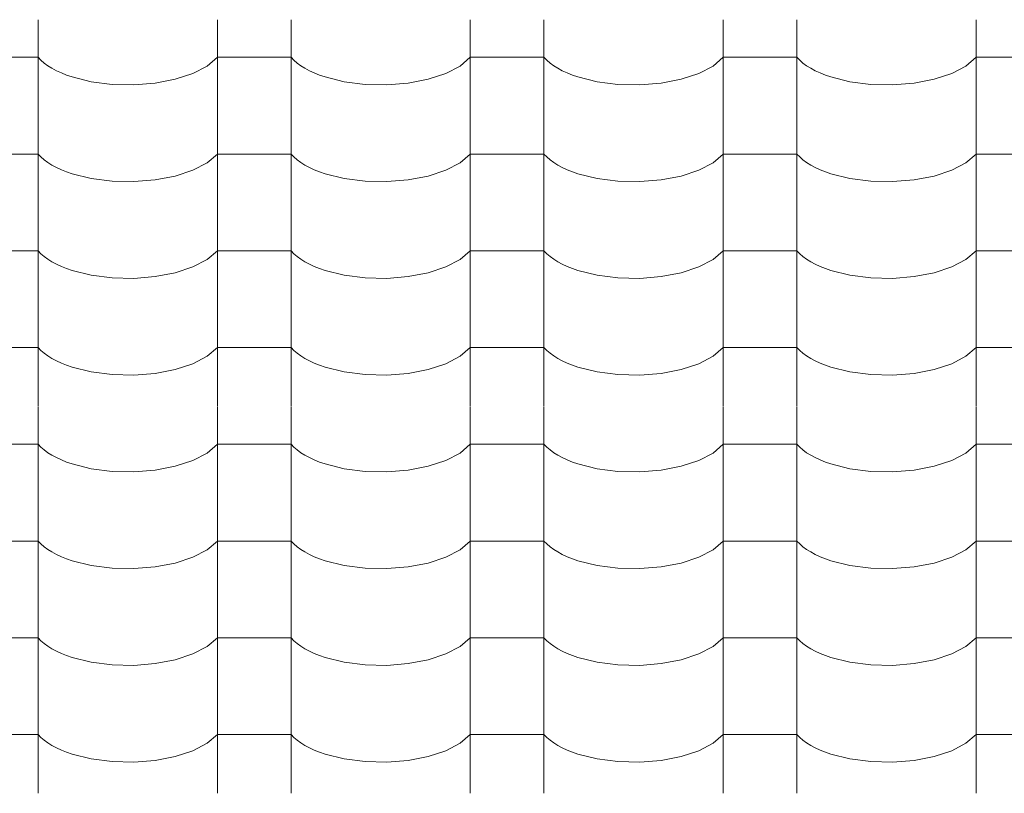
# Model space of a CAD drawing. Header units: millimetres. Extents: x -36478 to 31050, y -14815 to 11827.
# Tile 334 of 656: x -12736 to -12093, y 9419 to 9923. Entities that reach past the tile are written whole.
import ezdxf

# ---------------------------------------------------------------- set-up
doc = ezdxf.new("R2010")
doc.units = ezdxf.units.MM
doc.header["$MEASUREMENT"] = 0
doc.layers.add('Nové_Výplně - Povrchové', color=7, linetype='Continuous')

# ---------------------------------------------------------------- blocks, each defined once
blk = doc.blocks.new('*X13')
at = {"layer": 'Nové_Výplně - Povrchové', "color": 21, "linetype": 'Continuous', "lineweight": 20, "true_color": 0xffaaaa}
for p, q in [((-12723.69, 9923.34), (-12723.69, 9860.46)), ((-12606.72, 9923.34), (-12606.72, 9860.46)), ((-12558.69, 9923.34), (-12558.69, 9860.46)), ((-12441.72, 9923.34), (-12441.72, 9860.46)), ((-12393.69, 9923.34), (-12393.69, 9860.46)), ((-12276.72, 9923.34), (-12276.72, 9860.46)), ((-12228.69, 9923.34), (-12228.69, 9860.46)), ((-12111.72, 9923.34), (-12111.72, 9860.46)), ((-12723.69, 9898.8), (-12747.71, 9898.8)), ((-12723.69, 9898.8), (-12721.86, 9896.91)), ((-12613.39, 9893.12), (-12606.72, 9898.8)), ((-12582.71, 9898.8), (-12606.72, 9898.8)), ((-12558.69, 9898.8), (-12582.71, 9898.8)), ((-12558.69, 9898.8), (-12556.86, 9896.91)), ((-12448.39, 9893.12), (-12441.72, 9898.8)), ((-12417.71, 9898.8), (-12441.72, 9898.8)), ((-12393.69, 9898.8), (-12417.71, 9898.8)), ((-12393.69, 9898.8), (-12391.86, 9896.91)), ((-12283.39, 9893.12), (-12276.72, 9898.8)), ((-12252.71, 9898.8), (-12276.72, 9898.8)), ((-12228.69, 9898.8), (-12252.71, 9898.8)), ((-12228.69, 9898.8), (-12226.86, 9896.91)), ((-12118.39, 9893.12), (-12111.72, 9898.8)), ((-12087.71, 9898.8), (-12111.72, 9898.8)), ((-12721.86, 9896.91), (-12719.74, 9895.08)), ((-12719.74, 9895.08), (-12717.34, 9893.33)), ((-12717.34, 9893.33), (-12714.65, 9891.65)), ((-12622.7, 9888.25), (-12613.39, 9893.12)), ((-12556.86, 9896.91), (-12554.74, 9895.08)), ((-12554.74, 9895.08), (-12552.34, 9893.33)), ((-12552.34, 9893.33), (-12549.65, 9891.65)), ((-12457.7, 9888.25), (-12448.39, 9893.12)), ((-12391.86, 9896.91), (-12389.74, 9895.08)), ((-12389.74, 9895.08), (-12387.34, 9893.33)), ((-12387.34, 9893.33), (-12384.65, 9891.65)), ((-12292.7, 9888.25), (-12283.39, 9893.12)), ((-12226.86, 9896.91), (-12224.74, 9895.08)), ((-12224.74, 9895.08), (-12222.34, 9893.33)), ((-12222.34, 9893.33), (-12219.65, 9891.65)), ((-12127.7, 9888.25), (-12118.39, 9893.12)), ((-12714.65, 9891.65), (-12711.71, 9890.07)), ((-12711.71, 9890.07), (-12708.53, 9888.6)), ((-12708.53, 9888.6), (-12705.12, 9887.23)), ((-12705.12, 9887.23), (-12701.5, 9885.97)), ((-12701.5, 9885.97), (-12689.05, 9882.87)), ((-12634.18, 9884.46), (-12622.7, 9888.25)), ((-12549.65, 9891.65), (-12546.71, 9890.07)), ((-12546.71, 9890.07), (-12543.53, 9888.6)), ((-12543.53, 9888.6), (-12540.12, 9887.23)), ((-12540.12, 9887.23), (-12536.5, 9885.97)), ((-12536.5, 9885.97), (-12524.05, 9882.87)), ((-12469.18, 9884.46), (-12457.7, 9888.25)), ((-12384.65, 9891.65), (-12381.71, 9890.07)), ((-12381.71, 9890.07), (-12378.53, 9888.6)), ((-12378.53, 9888.6), (-12375.12, 9887.23)), ((-12375.12, 9887.23), (-12371.5, 9885.97)), ((-12371.5, 9885.97), (-12359.05, 9882.87)), ((-12304.18, 9884.46), (-12292.7, 9888.25)), ((-12219.65, 9891.65), (-12216.71, 9890.07)), ((-12216.71, 9890.07), (-12213.53, 9888.6)), ((-12213.53, 9888.6), (-12210.12, 9887.23)), ((-12210.12, 9887.23), (-12206.5, 9885.97)), ((-12206.5, 9885.97), (-12194.05, 9882.87)), ((-12139.18, 9884.46), (-12127.7, 9888.25)), ((-12689.05, 9882.87), (-12675.39, 9881.12)), ((-12675.39, 9881.12), (-12661.21, 9880.8)), ((-12661.21, 9880.8), (-12647.24, 9881.93)), ((-12647.24, 9881.93), (-12634.18, 9884.46)), ((-12524.05, 9882.87), (-12510.39, 9881.12)), ((-12510.39, 9881.12), (-12496.21, 9880.8)), ((-12496.21, 9880.8), (-12482.24, 9881.93)), ((-12482.24, 9881.93), (-12469.18, 9884.46)), ((-12359.05, 9882.87), (-12345.39, 9881.12)), ((-12345.39, 9881.12), (-12331.21, 9880.8)), ((-12331.21, 9880.8), (-12317.24, 9881.93)), ((-12317.24, 9881.93), (-12304.18, 9884.46)), ((-12194.05, 9882.87), (-12180.39, 9881.12)), ((-12180.39, 9881.12), (-12166.21, 9880.8)), ((-12166.21, 9880.8), (-12152.24, 9881.93)), ((-12152.24, 9881.93), (-12139.18, 9884.46)), ((-12723.69, 9860.23), (-12723.69, 9797.35)), ((-12606.72, 9860.23), (-12606.72, 9797.35)), ((-12558.69, 9860.23), (-12558.69, 9797.35)), ((-12441.72, 9860.23), (-12441.72, 9797.35)), ((-12393.69, 9860.23), (-12393.69, 9797.35)), ((-12276.72, 9860.23), (-12276.72, 9797.35)), ((-12228.69, 9860.23), (-12228.69, 9797.35)), ((-12111.72, 9860.23), (-12111.72, 9797.35)), ((-12723.69, 9835.7), (-12747.71, 9835.7)), ((-12723.69, 9835.7), (-12721.86, 9833.81)), ((-12613.39, 9830.01), (-12606.72, 9835.7)), ((-12582.71, 9835.7), (-12606.72, 9835.7)), ((-12558.69, 9835.7), (-12582.71, 9835.7)), ((-12558.69, 9835.7), (-12556.86, 9833.81)), ((-12448.39, 9830.01), (-12441.72, 9835.7)), ((-12417.71, 9835.7), (-12441.72, 9835.7)), ((-12393.69, 9835.7), (-12417.71, 9835.7)), ((-12393.69, 9835.7), (-12391.86, 9833.81)), ((-12283.39, 9830.01), (-12276.72, 9835.7)), ((-12252.71, 9835.7), (-12276.72, 9835.7)), ((-12228.69, 9835.7), (-12252.71, 9835.7)), ((-12228.69, 9835.7), (-12226.86, 9833.81)), ((-12118.39, 9830.01), (-12111.72, 9835.7)), ((-12087.71, 9835.7), (-12111.72, 9835.7)), ((-12721.86, 9833.81), (-12719.74, 9831.98)), ((-12719.74, 9831.98), (-12717.34, 9830.22)), ((-12717.34, 9830.22), (-12714.65, 9828.55)), ((-12714.65, 9828.55), (-12711.71, 9826.97)), ((-12622.7, 9825.14), (-12613.39, 9830.01)), ((-12556.86, 9833.81), (-12554.74, 9831.98)), ((-12554.74, 9831.98), (-12552.34, 9830.22)), ((-12552.34, 9830.22), (-12549.65, 9828.55)), ((-12549.65, 9828.55), (-12546.71, 9826.97)), ((-12457.7, 9825.14), (-12448.39, 9830.01)), ((-12391.86, 9833.81), (-12389.74, 9831.98)), ((-12389.74, 9831.98), (-12387.34, 9830.22)), ((-12387.34, 9830.22), (-12384.65, 9828.55)), ((-12384.65, 9828.55), (-12381.71, 9826.97)), ((-12292.7, 9825.14), (-12283.39, 9830.01)), ((-12226.86, 9833.81), (-12224.74, 9831.98)), ((-12224.74, 9831.98), (-12222.34, 9830.22)), ((-12222.34, 9830.22), (-12219.65, 9828.55)), ((-12219.65, 9828.55), (-12216.71, 9826.97)), ((-12127.7, 9825.14), (-12118.39, 9830.01)), ((-12711.71, 9826.97), (-12708.53, 9825.49)), ((-12708.53, 9825.49), (-12705.12, 9824.12)), ((-12705.12, 9824.12), (-12701.5, 9822.87)), ((-12701.5, 9822.87), (-12689.05, 9819.77)), ((-12647.24, 9818.82), (-12634.18, 9821.35)), ((-12634.18, 9821.35), (-12622.7, 9825.14)), ((-12546.71, 9826.97), (-12543.53, 9825.49)), ((-12543.53, 9825.49), (-12540.12, 9824.12)), ((-12540.12, 9824.12), (-12536.5, 9822.87)), ((-12536.5, 9822.87), (-12524.05, 9819.77)), ((-12482.24, 9818.82), (-12469.18, 9821.35)), ((-12469.18, 9821.35), (-12457.7, 9825.14)), ((-12381.71, 9826.97), (-12378.53, 9825.49)), ((-12378.53, 9825.49), (-12375.12, 9824.12)), ((-12375.12, 9824.12), (-12371.5, 9822.87)), ((-12371.5, 9822.87), (-12359.05, 9819.77)), ((-12317.24, 9818.82), (-12304.18, 9821.35)), ((-12304.18, 9821.35), (-12292.7, 9825.14)), ((-12216.71, 9826.97), (-12213.53, 9825.49)), ((-12213.53, 9825.49), (-12210.12, 9824.12)), ((-12210.12, 9824.12), (-12206.5, 9822.87)), ((-12206.5, 9822.87), (-12194.05, 9819.77)), ((-12152.24, 9818.82), (-12139.18, 9821.35)), ((-12139.18, 9821.35), (-12127.7, 9825.14)), ((-12689.05, 9819.77), (-12675.39, 9818.01)), ((-12675.39, 9818.01), (-12661.21, 9817.69)), ((-12661.21, 9817.69), (-12647.24, 9818.82)), ((-12524.05, 9819.77), (-12510.39, 9818.01)), ((-12510.39, 9818.01), (-12496.21, 9817.69)), ((-12496.21, 9817.69), (-12482.24, 9818.82)), ((-12359.05, 9819.77), (-12345.39, 9818.01)), ((-12345.39, 9818.01), (-12331.21, 9817.69)), ((-12331.21, 9817.69), (-12317.24, 9818.82)), ((-12194.05, 9819.77), (-12180.39, 9818.01)), ((-12180.39, 9818.01), (-12166.21, 9817.69)), ((-12166.21, 9817.69), (-12152.24, 9818.82)), ((-12723.69, 9797.13), (-12723.69, 9734.25)), ((-12606.72, 9797.13), (-12606.72, 9734.25)), ((-12558.69, 9797.13), (-12558.69, 9734.25)), ((-12441.72, 9797.13), (-12441.72, 9734.25)), ((-12393.69, 9797.13), (-12393.69, 9734.25)), ((-12276.72, 9797.13), (-12276.72, 9734.25)), ((-12228.69, 9797.13), (-12228.69, 9734.25)), ((-12111.72, 9797.13), (-12111.72, 9734.25)), ((-12723.69, 9772.6), (-12747.71, 9772.6)), ((-12723.69, 9772.6), (-12721.86, 9770.7)), ((-12721.86, 9770.7), (-12719.74, 9768.87)), ((-12613.39, 9766.91), (-12606.72, 9772.6)), ((-12582.71, 9772.6), (-12606.72, 9772.6)), ((-12558.69, 9772.6), (-12582.71, 9772.6)), ((-12558.69, 9772.6), (-12556.86, 9770.7)), ((-12556.86, 9770.7), (-12554.74, 9768.87)), ((-12448.39, 9766.91), (-12441.72, 9772.6)), ((-12417.71, 9772.6), (-12441.72, 9772.6)), ((-12393.69, 9772.6), (-12417.71, 9772.6)), ((-12393.69, 9772.6), (-12391.86, 9770.7)), ((-12391.86, 9770.7), (-12389.74, 9768.87)), ((-12283.39, 9766.91), (-12276.72, 9772.6)), ((-12252.71, 9772.6), (-12276.72, 9772.6)), ((-12228.69, 9772.6), (-12252.71, 9772.6)), ((-12228.69, 9772.6), (-12226.86, 9770.7)), ((-12226.86, 9770.7), (-12224.74, 9768.87)), ((-12118.39, 9766.91), (-12111.72, 9772.6)), ((-12087.71, 9772.6), (-12111.72, 9772.6)), ((-12719.74, 9768.87), (-12717.34, 9767.12)), ((-12717.34, 9767.12), (-12714.65, 9765.44)), ((-12714.65, 9765.44), (-12711.71, 9763.87)), ((-12711.71, 9763.87), (-12708.53, 9762.39)), ((-12622.7, 9762.04), (-12613.39, 9766.91)), ((-12554.74, 9768.87), (-12552.34, 9767.12)), ((-12552.34, 9767.12), (-12549.65, 9765.44)), ((-12549.65, 9765.44), (-12546.71, 9763.87)), ((-12546.71, 9763.87), (-12543.53, 9762.39)), ((-12457.7, 9762.04), (-12448.39, 9766.91)), ((-12389.74, 9768.87), (-12387.34, 9767.12)), ((-12387.34, 9767.12), (-12384.65, 9765.44)), ((-12384.65, 9765.44), (-12381.71, 9763.87)), ((-12381.71, 9763.87), (-12378.53, 9762.39)), ((-12292.7, 9762.04), (-12283.39, 9766.91)), ((-12224.74, 9768.87), (-12222.34, 9767.12)), ((-12222.34, 9767.12), (-12219.65, 9765.44)), ((-12219.65, 9765.44), (-12216.71, 9763.87)), ((-12216.71, 9763.87), (-12213.53, 9762.39)), ((-12127.7, 9762.04), (-12118.39, 9766.91)), ((-12708.53, 9762.39), (-12705.12, 9761.02)), ((-12705.12, 9761.02), (-12701.5, 9759.76)), ((-12701.5, 9759.76), (-12689.05, 9756.66)), ((-12647.24, 9755.72), (-12634.18, 9758.25)), ((-12634.18, 9758.25), (-12622.7, 9762.04)), ((-12543.53, 9762.39), (-12540.12, 9761.02)), ((-12540.12, 9761.02), (-12536.5, 9759.76)), ((-12536.5, 9759.76), (-12524.05, 9756.66)), ((-12482.24, 9755.72), (-12469.18, 9758.25)), ((-12469.18, 9758.25), (-12457.7, 9762.04)), ((-12378.53, 9762.39), (-12375.12, 9761.02)), ((-12375.12, 9761.02), (-12371.5, 9759.76)), ((-12371.5, 9759.76), (-12359.05, 9756.66)), ((-12317.24, 9755.72), (-12304.18, 9758.25)), ((-12304.18, 9758.25), (-12292.7, 9762.04)), ((-12213.53, 9762.39), (-12210.12, 9761.02)), ((-12210.12, 9761.02), (-12206.5, 9759.76)), ((-12206.5, 9759.76), (-12194.05, 9756.66)), ((-12152.24, 9755.72), (-12139.18, 9758.25)), ((-12139.18, 9758.25), (-12127.7, 9762.04)), ((-12689.05, 9756.66), (-12675.39, 9754.91)), ((-12675.39, 9754.91), (-12661.21, 9754.59)), ((-12661.21, 9754.59), (-12647.24, 9755.72)), ((-12524.05, 9756.66), (-12510.39, 9754.91)), ((-12510.39, 9754.91), (-12496.21, 9754.59)), ((-12496.21, 9754.59), (-12482.24, 9755.72)), ((-12359.05, 9756.66), (-12345.39, 9754.91)), ((-12345.39, 9754.91), (-12331.21, 9754.59)), ((-12331.21, 9754.59), (-12317.24, 9755.72)), ((-12194.05, 9756.66), (-12180.39, 9754.91)), ((-12180.39, 9754.91), (-12166.21, 9754.59)), ((-12166.21, 9754.59), (-12152.24, 9755.72)), ((-12723.69, 9734.02), (-12723.69, 9671.14)), ((-12606.72, 9734.02), (-12606.72, 9671.14)), ((-12558.69, 9734.02), (-12558.69, 9671.14)), ((-12441.72, 9734.02), (-12441.72, 9671.14)), ((-12393.69, 9734.02), (-12393.69, 9671.14)), ((-12276.72, 9734.02), (-12276.72, 9671.14)), ((-12228.69, 9734.02), (-12228.69, 9671.14)), ((-12111.72, 9734.02), (-12111.72, 9671.14)), ((-12723.69, 9709.49), (-12747.71, 9709.49)), ((-12723.69, 9709.49), (-12721.86, 9707.6)), ((-12721.86, 9707.6), (-12719.74, 9705.77)), ((-12719.74, 9705.77), (-12717.34, 9704.01)), ((-12613.39, 9703.8), (-12606.72, 9709.49)), ((-12582.71, 9709.49), (-12606.72, 9709.49)), ((-12558.69, 9709.49), (-12582.71, 9709.49)), ((-12558.69, 9709.49), (-12556.86, 9707.6)), ((-12556.86, 9707.6), (-12554.74, 9705.77)), ((-12554.74, 9705.77), (-12552.34, 9704.01)), ((-12448.39, 9703.8), (-12441.72, 9709.49)), ((-12417.71, 9709.49), (-12441.72, 9709.49)), ((-12393.69, 9709.49), (-12417.71, 9709.49)), ((-12393.69, 9709.49), (-12391.86, 9707.6)), ((-12391.86, 9707.6), (-12389.74, 9705.77)), ((-12389.74, 9705.77), (-12387.34, 9704.01)), ((-12283.39, 9703.8), (-12276.72, 9709.49)), ((-12252.71, 9709.49), (-12276.72, 9709.49)), ((-12228.69, 9709.49), (-12252.71, 9709.49)), ((-12228.69, 9709.49), (-12226.86, 9707.6)), ((-12226.86, 9707.6), (-12224.74, 9705.77)), ((-12224.74, 9705.77), (-12222.34, 9704.01)), ((-12118.39, 9703.8), (-12111.72, 9709.49)), ((-12087.71, 9709.49), (-12111.72, 9709.49)), ((-12717.34, 9704.01), (-12714.65, 9702.34)), ((-12714.65, 9702.34), (-12711.71, 9700.76)), ((-12711.71, 9700.76), (-12708.53, 9699.28)), ((-12708.53, 9699.28), (-12705.12, 9697.91)), ((-12622.7, 9698.94), (-12613.39, 9703.8)), ((-12552.34, 9704.01), (-12549.65, 9702.34)), ((-12549.65, 9702.34), (-12546.71, 9700.76)), ((-12546.71, 9700.76), (-12543.53, 9699.28)), ((-12543.53, 9699.28), (-12540.12, 9697.91)), ((-12457.7, 9698.94), (-12448.39, 9703.8)), ((-12387.34, 9704.01), (-12384.65, 9702.34)), ((-12384.65, 9702.34), (-12381.71, 9700.76)), ((-12381.71, 9700.76), (-12378.53, 9699.28)), ((-12378.53, 9699.28), (-12375.12, 9697.91)), ((-12292.7, 9698.94), (-12283.39, 9703.8)), ((-12222.34, 9704.01), (-12219.65, 9702.34)), ((-12219.65, 9702.34), (-12216.71, 9700.76)), ((-12216.71, 9700.76), (-12213.53, 9699.28)), ((-12213.53, 9699.28), (-12210.12, 9697.91)), ((-12127.7, 9698.94), (-12118.39, 9703.8)), ((-12705.12, 9697.91), (-12701.5, 9696.66)), ((-12701.5, 9696.66), (-12689.05, 9693.56)), ((-12689.05, 9693.56), (-12675.39, 9691.8)), ((-12647.24, 9692.61), (-12634.18, 9695.14)), ((-12634.18, 9695.14), (-12622.7, 9698.94)), ((-12540.12, 9697.91), (-12536.5, 9696.66)), ((-12536.5, 9696.66), (-12524.05, 9693.56)), ((-12524.05, 9693.56), (-12510.39, 9691.8)), ((-12482.24, 9692.61), (-12469.18, 9695.14)), ((-12469.18, 9695.14), (-12457.7, 9698.94)), ((-12375.12, 9697.91), (-12371.5, 9696.66)), ((-12371.5, 9696.66), (-12359.05, 9693.56)), ((-12359.05, 9693.56), (-12345.39, 9691.8)), ((-12317.24, 9692.61), (-12304.18, 9695.14)), ((-12304.18, 9695.14), (-12292.7, 9698.94)), ((-12210.12, 9697.91), (-12206.5, 9696.66)), ((-12206.5, 9696.66), (-12194.05, 9693.56)), ((-12194.05, 9693.56), (-12180.39, 9691.8)), ((-12152.24, 9692.61), (-12139.18, 9695.14)), ((-12139.18, 9695.14), (-12127.7, 9698.94)), ((-12675.39, 9691.8), (-12661.21, 9691.48)), ((-12661.21, 9691.48), (-12647.24, 9692.61)), ((-12510.39, 9691.8), (-12496.21, 9691.48)), ((-12496.21, 9691.48), (-12482.24, 9692.61)), ((-12345.39, 9691.8), (-12331.21, 9691.48)), ((-12331.21, 9691.48), (-12317.24, 9692.61)), ((-12180.39, 9691.8), (-12166.21, 9691.48)), ((-12166.21, 9691.48), (-12152.24, 9692.61)), ((-12723.69, 9670.92), (-12723.69, 9608.04)), ((-12606.72, 9670.92), (-12606.72, 9608.04)), ((-12558.69, 9670.92), (-12558.69, 9608.04)), ((-12441.72, 9670.92), (-12441.72, 9608.04)), ((-12393.69, 9670.92), (-12393.69, 9608.04)), ((-12276.72, 9670.92), (-12276.72, 9608.04)), ((-12228.69, 9670.92), (-12228.69, 9608.04)), ((-12111.72, 9670.92), (-12111.72, 9608.04)), ((-12723.69, 9646.39), (-12747.71, 9646.39)), ((-12723.69, 9646.39), (-12721.86, 9644.49)), ((-12721.86, 9644.49), (-12719.74, 9642.66)), ((-12719.74, 9642.66), (-12717.34, 9640.91)), ((-12613.39, 9640.7), (-12606.72, 9646.39)), ((-12582.71, 9646.39), (-12606.72, 9646.39)), ((-12558.69, 9646.39), (-12582.71, 9646.39)), ((-12558.69, 9646.39), (-12556.86, 9644.49)), ((-12556.86, 9644.49), (-12554.74, 9642.66)), ((-12554.74, 9642.66), (-12552.34, 9640.91)), ((-12448.39, 9640.7), (-12441.72, 9646.39)), ((-12417.71, 9646.39), (-12441.72, 9646.39)), ((-12393.69, 9646.39), (-12417.71, 9646.39)), ((-12393.69, 9646.39), (-12391.86, 9644.49)), ((-12391.86, 9644.49), (-12389.74, 9642.66)), ((-12389.74, 9642.66), (-12387.34, 9640.91)), ((-12283.39, 9640.7), (-12276.72, 9646.39)), ((-12252.71, 9646.39), (-12276.72, 9646.39)), ((-12228.69, 9646.39), (-12252.71, 9646.39)), ((-12228.69, 9646.39), (-12226.86, 9644.49)), ((-12226.86, 9644.49), (-12224.74, 9642.66)), ((-12224.74, 9642.66), (-12222.34, 9640.91)), ((-12118.39, 9640.7), (-12111.72, 9646.39)), ((-12087.71, 9646.39), (-12111.72, 9646.39)), ((-12717.34, 9640.91), (-12714.65, 9639.24)), ((-12714.65, 9639.24), (-12711.71, 9637.66)), ((-12711.71, 9637.66), (-12708.53, 9636.18)), ((-12708.53, 9636.18), (-12705.12, 9634.81)), ((-12634.18, 9632.04), (-12622.7, 9635.83)), ((-12622.7, 9635.83), (-12613.39, 9640.7)), ((-12552.34, 9640.91), (-12549.65, 9639.24)), ((-12549.65, 9639.24), (-12546.71, 9637.66)), ((-12546.71, 9637.66), (-12543.53, 9636.18)), ((-12543.53, 9636.18), (-12540.12, 9634.81)), ((-12469.18, 9632.04), (-12457.7, 9635.83)), ((-12457.7, 9635.83), (-12448.39, 9640.7)), ((-12387.34, 9640.91), (-12384.65, 9639.24)), ((-12384.65, 9639.24), (-12381.71, 9637.66)), ((-12381.71, 9637.66), (-12378.53, 9636.18)), ((-12378.53, 9636.18), (-12375.12, 9634.81)), ((-12304.18, 9632.04), (-12292.7, 9635.83)), ((-12292.7, 9635.83), (-12283.39, 9640.7)), ((-12222.34, 9640.91), (-12219.65, 9639.24)), ((-12219.65, 9639.24), (-12216.71, 9637.66)), ((-12216.71, 9637.66), (-12213.53, 9636.18)), ((-12213.53, 9636.18), (-12210.12, 9634.81)), ((-12139.18, 9632.04), (-12127.7, 9635.83)), ((-12127.7, 9635.83), (-12118.39, 9640.7)), ((-12705.12, 9634.81), (-12701.5, 9633.55)), ((-12701.5, 9633.55), (-12689.05, 9630.45)), ((-12689.05, 9630.45), (-12675.39, 9628.7)), ((-12675.39, 9628.7), (-12661.21, 9628.38)), ((-12661.21, 9628.38), (-12647.24, 9629.51)), ((-12647.24, 9629.51), (-12634.18, 9632.04)), ((-12540.12, 9634.81), (-12536.5, 9633.55)), ((-12536.5, 9633.55), (-12524.05, 9630.45)), ((-12524.05, 9630.45), (-12510.39, 9628.7)), ((-12510.39, 9628.7), (-12496.21, 9628.38)), ((-12496.21, 9628.38), (-12482.24, 9629.51)), ((-12482.24, 9629.51), (-12469.18, 9632.04)), ((-12375.12, 9634.81), (-12371.5, 9633.55)), ((-12371.5, 9633.55), (-12359.05, 9630.45)), ((-12359.05, 9630.45), (-12345.39, 9628.7)), ((-12345.39, 9628.7), (-12331.21, 9628.38)), ((-12331.21, 9628.38), (-12317.24, 9629.51)), ((-12317.24, 9629.51), (-12304.18, 9632.04)), ((-12210.12, 9634.81), (-12206.5, 9633.55)), ((-12206.5, 9633.55), (-12194.05, 9630.45)), ((-12194.05, 9630.45), (-12180.39, 9628.7)), ((-12180.39, 9628.7), (-12166.21, 9628.38)), ((-12166.21, 9628.38), (-12152.24, 9629.51)), ((-12152.24, 9629.51), (-12139.18, 9632.04)), ((-12723.69, 9607.81), (-12723.69, 9544.94)), ((-12606.72, 9607.81), (-12606.72, 9544.94)), ((-12558.69, 9607.81), (-12558.69, 9544.94)), ((-12441.72, 9607.81), (-12441.72, 9544.94)), ((-12393.69, 9607.81), (-12393.69, 9544.94)), ((-12276.72, 9607.81), (-12276.72, 9544.94)), ((-12228.69, 9607.81), (-12228.69, 9544.94)), ((-12111.72, 9607.81), (-12111.72, 9544.94)), ((-12723.69, 9583.28), (-12747.71, 9583.28)), ((-12723.69, 9583.28), (-12721.86, 9581.39)), ((-12721.86, 9581.39), (-12719.74, 9579.56)), ((-12719.74, 9579.56), (-12717.34, 9577.8)), ((-12717.34, 9577.8), (-12714.65, 9576.13)), ((-12622.7, 9572.73), (-12613.39, 9577.59)), ((-12613.39, 9577.59), (-12606.72, 9583.28)), ((-12582.71, 9583.28), (-12606.72, 9583.28)), ((-12558.69, 9583.28), (-12582.71, 9583.28)), ((-12558.69, 9583.28), (-12556.86, 9581.39)), ((-12556.86, 9581.39), (-12554.74, 9579.56)), ((-12554.74, 9579.56), (-12552.34, 9577.8)), ((-12552.34, 9577.8), (-12549.65, 9576.13)), ((-12457.7, 9572.73), (-12448.39, 9577.59)), ((-12448.39, 9577.59), (-12441.72, 9583.28)), ((-12417.71, 9583.28), (-12441.72, 9583.28)), ((-12393.69, 9583.28), (-12417.71, 9583.28)), ((-12393.69, 9583.28), (-12391.86, 9581.39)), ((-12391.86, 9581.39), (-12389.74, 9579.56)), ((-12389.74, 9579.56), (-12387.34, 9577.8)), ((-12387.34, 9577.8), (-12384.65, 9576.13)), ((-12292.7, 9572.73), (-12283.39, 9577.59)), ((-12283.39, 9577.59), (-12276.72, 9583.28)), ((-12252.71, 9583.28), (-12276.72, 9583.28)), ((-12228.69, 9583.28), (-12252.71, 9583.28)), ((-12228.69, 9583.28), (-12226.86, 9581.39)), ((-12226.86, 9581.39), (-12224.74, 9579.56)), ((-12224.74, 9579.56), (-12222.34, 9577.8)), ((-12222.34, 9577.8), (-12219.65, 9576.13)), ((-12127.7, 9572.73), (-12118.39, 9577.59)), ((-12118.39, 9577.59), (-12111.72, 9583.28)), ((-12087.71, 9583.28), (-12111.72, 9583.28)), ((-12714.65, 9576.13), (-12711.71, 9574.55)), ((-12711.71, 9574.55), (-12708.53, 9573.07)), ((-12708.53, 9573.07), (-12705.12, 9571.7)), ((-12705.12, 9571.7), (-12701.5, 9570.45)), ((-12634.18, 9568.93), (-12622.7, 9572.73)), ((-12549.65, 9576.13), (-12546.71, 9574.55)), ((-12546.71, 9574.55), (-12543.53, 9573.07)), ((-12543.53, 9573.07), (-12540.12, 9571.7)), ((-12540.12, 9571.7), (-12536.5, 9570.45)), ((-12469.18, 9568.93), (-12457.7, 9572.73)), ((-12384.65, 9576.13), (-12381.71, 9574.55)), ((-12381.71, 9574.55), (-12378.53, 9573.07)), ((-12378.53, 9573.07), (-12375.12, 9571.7)), ((-12375.12, 9571.7), (-12371.5, 9570.45)), ((-12304.18, 9568.93), (-12292.7, 9572.73)), ((-12219.65, 9576.13), (-12216.71, 9574.55)), ((-12216.71, 9574.55), (-12213.53, 9573.07)), ((-12213.53, 9573.07), (-12210.12, 9571.7)), ((-12210.12, 9571.7), (-12206.5, 9570.45)), ((-12139.18, 9568.93), (-12127.7, 9572.73)), ((-12701.5, 9570.45), (-12689.05, 9567.35)), ((-12689.05, 9567.35), (-12675.39, 9565.59)), ((-12675.39, 9565.59), (-12661.21, 9565.27)), ((-12661.21, 9565.27), (-12647.24, 9566.41)), ((-12647.24, 9566.41), (-12634.18, 9568.93)), ((-12536.5, 9570.45), (-12524.05, 9567.35)), ((-12524.05, 9567.35), (-12510.39, 9565.59)), ((-12510.39, 9565.59), (-12496.21, 9565.27)), ((-12496.21, 9565.27), (-12482.24, 9566.41)), ((-12482.24, 9566.41), (-12469.18, 9568.93)), ((-12371.5, 9570.45), (-12359.05, 9567.35)), ((-12359.05, 9567.35), (-12345.39, 9565.59)), ((-12345.39, 9565.59), (-12331.21, 9565.27)), ((-12331.21, 9565.27), (-12317.24, 9566.41)), ((-12317.24, 9566.41), (-12304.18, 9568.93)), ((-12206.5, 9570.45), (-12194.05, 9567.35)), ((-12194.05, 9567.35), (-12180.39, 9565.59)), ((-12180.39, 9565.59), (-12166.21, 9565.27)), ((-12166.21, 9565.27), (-12152.24, 9566.41)), ((-12152.24, 9566.41), (-12139.18, 9568.93)), ((-12723.69, 9544.71), (-12723.69, 9481.83)), ((-12606.72, 9544.71), (-12606.72, 9481.83)), ((-12558.69, 9544.71), (-12558.69, 9481.83)), ((-12441.72, 9544.71), (-12441.72, 9481.83)), ((-12393.69, 9544.71), (-12393.69, 9481.83)), ((-12276.72, 9544.71), (-12276.72, 9481.83)), ((-12228.69, 9544.71), (-12228.69, 9481.83)), ((-12111.72, 9544.71), (-12111.72, 9481.83)), ((-12723.69, 9520.18), (-12747.71, 9520.18)), ((-12723.69, 9520.18), (-12721.86, 9518.28)), ((-12613.39, 9514.49), (-12606.72, 9520.18)), ((-12582.71, 9520.18), (-12606.72, 9520.18)), ((-12558.69, 9520.18), (-12582.71, 9520.18)), ((-12558.69, 9520.18), (-12556.86, 9518.28)), ((-12448.39, 9514.49), (-12441.72, 9520.18)), ((-12417.71, 9520.18), (-12441.72, 9520.18)), ((-12393.69, 9520.18), (-12417.71, 9520.18)), ((-12393.69, 9520.18), (-12391.86, 9518.28)), ((-12283.39, 9514.49), (-12276.72, 9520.18)), ((-12252.71, 9520.18), (-12276.72, 9520.18)), ((-12228.69, 9520.18), (-12252.71, 9520.18)), ((-12228.69, 9520.18), (-12226.86, 9518.28)), ((-12118.39, 9514.49), (-12111.72, 9520.18)), ((-12087.71, 9520.18), (-12111.72, 9520.18)), ((-12721.86, 9518.28), (-12719.74, 9516.45)), ((-12719.74, 9516.45), (-12717.34, 9514.7)), ((-12717.34, 9514.7), (-12714.65, 9513.03)), ((-12714.65, 9513.03), (-12711.71, 9511.45)), ((-12622.7, 9509.62), (-12613.39, 9514.49)), ((-12556.86, 9518.28), (-12554.74, 9516.45)), ((-12554.74, 9516.45), (-12552.34, 9514.7)), ((-12552.34, 9514.7), (-12549.65, 9513.03)), ((-12549.65, 9513.03), (-12546.71, 9511.45)), ((-12457.7, 9509.62), (-12448.39, 9514.49)), ((-12391.86, 9518.28), (-12389.74, 9516.45)), ((-12389.74, 9516.45), (-12387.34, 9514.7)), ((-12387.34, 9514.7), (-12384.65, 9513.03)), ((-12384.65, 9513.03), (-12381.71, 9511.45)), ((-12292.7, 9509.62), (-12283.39, 9514.49)), ((-12226.86, 9518.28), (-12224.74, 9516.45)), ((-12224.74, 9516.45), (-12222.34, 9514.7)), ((-12222.34, 9514.7), (-12219.65, 9513.03)), ((-12219.65, 9513.03), (-12216.71, 9511.45)), ((-12127.7, 9509.62), (-12118.39, 9514.49)), ((-12711.71, 9511.45), (-12708.53, 9509.97)), ((-12708.53, 9509.97), (-12705.12, 9508.6)), ((-12705.12, 9508.6), (-12701.5, 9507.35)), ((-12701.5, 9507.35), (-12689.05, 9504.24)), ((-12634.18, 9505.83), (-12622.7, 9509.62)), ((-12546.71, 9511.45), (-12543.53, 9509.97)), ((-12543.53, 9509.97), (-12540.12, 9508.6)), ((-12540.12, 9508.6), (-12536.5, 9507.35)), ((-12536.5, 9507.35), (-12524.05, 9504.24)), ((-12469.18, 9505.83), (-12457.7, 9509.62)), ((-12381.71, 9511.45), (-12378.53, 9509.97)), ((-12378.53, 9509.97), (-12375.12, 9508.6)), ((-12375.12, 9508.6), (-12371.5, 9507.35)), ((-12371.5, 9507.35), (-12359.05, 9504.24)), ((-12304.18, 9505.83), (-12292.7, 9509.62)), ((-12216.71, 9511.45), (-12213.53, 9509.97)), ((-12213.53, 9509.97), (-12210.12, 9508.6)), ((-12210.12, 9508.6), (-12206.5, 9507.35)), ((-12206.5, 9507.35), (-12194.05, 9504.24)), ((-12139.18, 9505.83), (-12127.7, 9509.62)), ((-12689.05, 9504.24), (-12675.39, 9502.49)), ((-12675.39, 9502.49), (-12661.21, 9502.17)), ((-12661.21, 9502.17), (-12647.24, 9503.3)), ((-12647.24, 9503.3), (-12634.18, 9505.83)), ((-12524.05, 9504.24), (-12510.39, 9502.49)), ((-12510.39, 9502.49), (-12496.21, 9502.17)), ((-12496.21, 9502.17), (-12482.24, 9503.3)), ((-12482.24, 9503.3), (-12469.18, 9505.83)), ((-12359.05, 9504.24), (-12345.39, 9502.49)), ((-12345.39, 9502.49), (-12331.21, 9502.17)), ((-12331.21, 9502.17), (-12317.24, 9503.3)), ((-12317.24, 9503.3), (-12304.18, 9505.83)), ((-12194.05, 9504.24), (-12180.39, 9502.49)), ((-12180.39, 9502.49), (-12166.21, 9502.17)), ((-12166.21, 9502.17), (-12152.24, 9503.3)), ((-12152.24, 9503.3), (-12139.18, 9505.83)), ((-12723.69, 9481.6), (-12723.69, 9418.73)), ((-12606.72, 9481.6), (-12606.72, 9418.73)), ((-12558.69, 9481.6), (-12558.69, 9418.73)), ((-12441.72, 9481.6), (-12441.72, 9418.73)), ((-12393.69, 9481.6), (-12393.69, 9418.73)), ((-12276.72, 9481.6), (-12276.72, 9418.73)), ((-12228.69, 9481.6), (-12228.69, 9418.73)), ((-12111.72, 9481.6), (-12111.72, 9418.73)), ((-12723.69, 9457.07), (-12747.71, 9457.07)), ((-12723.69, 9457.07), (-12721.86, 9455.18)), ((-12721.86, 9455.18), (-12719.74, 9453.35)), ((-12613.39, 9451.38), (-12606.72, 9457.07)), ((-12582.71, 9457.07), (-12606.72, 9457.07)), ((-12558.69, 9457.07), (-12582.71, 9457.07)), ((-12558.69, 9457.07), (-12556.86, 9455.18)), ((-12556.86, 9455.18), (-12554.74, 9453.35)), ((-12448.39, 9451.38), (-12441.72, 9457.07)), ((-12417.71, 9457.07), (-12441.72, 9457.07)), ((-12393.69, 9457.07), (-12417.71, 9457.07)), ((-12393.69, 9457.07), (-12391.86, 9455.18)), ((-12391.86, 9455.18), (-12389.74, 9453.35)), ((-12283.39, 9451.38), (-12276.72, 9457.07)), ((-12252.71, 9457.07), (-12276.72, 9457.07)), ((-12228.69, 9457.07), (-12252.71, 9457.07)), ((-12228.69, 9457.07), (-12226.86, 9455.18)), ((-12226.86, 9455.18), (-12224.74, 9453.35)), ((-12118.39, 9451.38), (-12111.72, 9457.07)), ((-12087.71, 9457.07), (-12111.72, 9457.07)), ((-12719.74, 9453.35), (-12717.34, 9451.59)), ((-12717.34, 9451.59), (-12714.65, 9449.92)), ((-12714.65, 9449.92), (-12711.71, 9448.34)), ((-12622.7, 9446.52), (-12613.39, 9451.38)), ((-12554.74, 9453.35), (-12552.34, 9451.59)), ((-12552.34, 9451.59), (-12549.65, 9449.92)), ((-12549.65, 9449.92), (-12546.71, 9448.34)), ((-12457.7, 9446.52), (-12448.39, 9451.38)), ((-12389.74, 9453.35), (-12387.34, 9451.59)), ((-12387.34, 9451.59), (-12384.65, 9449.92)), ((-12384.65, 9449.92), (-12381.71, 9448.34)), ((-12292.7, 9446.52), (-12283.39, 9451.38)), ((-12224.74, 9453.35), (-12222.34, 9451.59)), ((-12222.34, 9451.59), (-12219.65, 9449.92)), ((-12219.65, 9449.92), (-12216.71, 9448.34)), ((-12127.7, 9446.52), (-12118.39, 9451.38)), ((-12711.71, 9448.34), (-12708.53, 9446.86)), ((-12708.53, 9446.86), (-12705.12, 9445.49)), ((-12705.12, 9445.49), (-12701.5, 9444.24)), ((-12701.5, 9444.24), (-12689.05, 9441.14)), ((-12647.24, 9440.2), (-12634.18, 9442.72)), ((-12634.18, 9442.72), (-12622.7, 9446.52)), ((-12546.71, 9448.34), (-12543.53, 9446.86)), ((-12543.53, 9446.86), (-12540.12, 9445.49)), ((-12540.12, 9445.49), (-12536.5, 9444.24)), ((-12536.5, 9444.24), (-12524.05, 9441.14)), ((-12482.24, 9440.2), (-12469.18, 9442.72)), ((-12469.18, 9442.72), (-12457.7, 9446.52)), ((-12381.71, 9448.34), (-12378.53, 9446.86)), ((-12378.53, 9446.86), (-12375.12, 9445.49)), ((-12375.12, 9445.49), (-12371.5, 9444.24)), ((-12371.5, 9444.24), (-12359.05, 9441.14)), ((-12317.24, 9440.2), (-12304.18, 9442.72)), ((-12304.18, 9442.72), (-12292.7, 9446.52)), ((-12216.71, 9448.34), (-12213.53, 9446.86)), ((-12213.53, 9446.86), (-12210.12, 9445.49)), ((-12210.12, 9445.49), (-12206.5, 9444.24)), ((-12206.5, 9444.24), (-12194.05, 9441.14)), ((-12152.24, 9440.2), (-12139.18, 9442.72)), ((-12139.18, 9442.72), (-12127.7, 9446.52)), ((-12689.05, 9441.14), (-12675.39, 9439.38)), ((-12675.39, 9439.38), (-12661.21, 9439.06)), ((-12661.21, 9439.06), (-12647.24, 9440.2)), ((-12524.05, 9441.14), (-12510.39, 9439.38)), ((-12510.39, 9439.38), (-12496.21, 9439.06)), ((-12496.21, 9439.06), (-12482.24, 9440.2)), ((-12359.05, 9441.14), (-12345.39, 9439.38)), ((-12345.39, 9439.38), (-12331.21, 9439.06)), ((-12331.21, 9439.06), (-12317.24, 9440.2)), ((-12194.05, 9441.14), (-12180.39, 9439.38)), ((-12180.39, 9439.38), (-12166.21, 9439.06)), ((-12166.21, 9439.06), (-12152.24, 9440.2))]:
    blk.add_line(p, q, dxfattribs=at)
blk = doc.blocks.new('výplň_6_1', base_point=(0, 0))
at = {"layer": 'Nové_Výplně - Povrchové', "color": 21, "linetype": 'Continuous', "lineweight": 20, "true_color": 0xffaaaa}
blk.add_blockref('*X13', (0, 0), dxfattribs=at)

msp = doc.modelspace()

# ---------------------------------------------------------------- block references
at = {"layer": 'Nové_Výplně - Povrchové', "color": 21, "linetype": 'Continuous', "lineweight": 20, "true_color": 0xffaaaa}
msp.add_blockref('výplň_6_1', (0, 0), dxfattribs=at)

doc.saveas('drawing.dxf')
